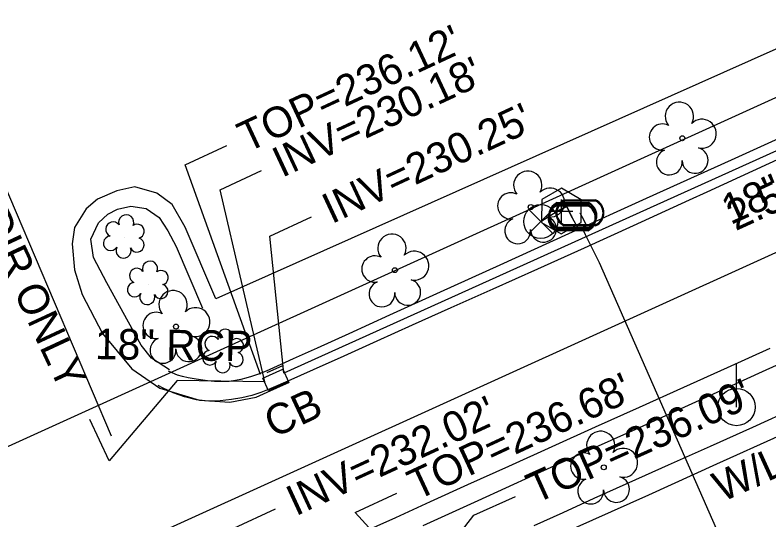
# Model space of a CAD drawing. Extents: x 2100323 to 2109811, y 740376 to 749755.
# Drawn here: x 2108144.9 to 2108243.7, y 746323.7 to 746389.9 of the extents above; entities that cross this region are included whole.
import ezdxf

# ---------------------------------------------------------------- set-up
doc = ezdxf.new("R2010")
doc.units = 0
for name, color, linetype in [('Exist Horizontal Alignment', 7, 'Continuous'), ('Exist Right of Way Easement Line', 7, 'Continuous'), ('Exist Right of Way Line', 7, 'Continuous'), ('Exist Roads Curbs', 7, 'Continuous'), ('Exist Roads EOP', 7, 'Continuous'), ('Exist Roads EOP Other', 7, 'Continuous'), ('Exist Roads EOP Text', 7, 'Continuous'), ('Exist Structure Minor Catch Basin', 7, 'Continuous'), ('Exist Structure Minor Catch Basin Text', 7, 'Continuous'), ('Exist Structure Minor Catch Basin Top Elevation', 7, 'Continuous'), ('Exist Structure Minor Pipes RCP 15 Inch Invert', 7, 'Continuous'), ('Exist Structure Minor Pipes RCP 15 Inch Leader', 7, 'Continuous'), ('Exist Structure Minor Pipes RCP 18 Inch', 7, 'Continuous'), ('Exist Structure Minor Pipes RCP 18 Inch Invert', 7, 'Continuous'), ('Exist Structure Minor Pipes RCP 18 Inch Leader', 7, 'Continuous'), ('Exist Structure Minor Pipes RCP 18 Inch Text', 7, 'Continuous'), ('Exist Structure Minor Storm Sewer Manhole Leader', 7, 'Continuous'), ('Exist Structure Minor Storm Sewer Manhole Text', 7, 'Continuous'), ('Exist Utilities Power Pole CELL', 7, 'Continuous'), ('Exist Utilities Power Pole Text', 7, 'Continuous'), ('Exist Utilities Power UG Cable SUE LOS B', 7, 'Continuous'), ('Exist Utilities Sanitary Sewer Clean-Out CELL', 7, 'Continuous'), ('Exist Utilities Water Meter CELL', 7, 'Continuous'), ('Exist Utilities Water UG Line SUE LOS B', 7, 'Continuous'), ('Exist Utilities Water Valve CELL', 7, 'Continuous'), ('Exist Vegetation Shrub CELL', 7, 'Continuous'), ('Exist Vegetation Tree CELL', 7, 'Continuous')]:
    doc.layers.add(name, color=color, linetype=linetype)

msp = doc.modelspace()

# ---------------------------------------------------------------- linework, layer by layer
at = {"layer": 'Exist Horizontal Alignment'}
msp.add_line((2108002.982, 746248.898), (2108706.385, 746568.746), dxfattribs=at)
at = {"layer": 'Exist Right of Way Easement Line'}
msp.add_line((2108157.586, 746334.674), (2108061.38, 746560.393), dxfattribs=at)
at = {"layer": 'Exist Right of Way Line'}
msp.add_line((2107671.674, 746118.57), (2108841.897, 746650.689), dxfattribs=at)
at = {"layer": 'Exist Roads Curbs'}
for points in [[(2108329.666, 746382.459), (2108321.23, 746378.645), (2108313.284, 746375.046), (2108305.914, 746371.696), (2108299.037, 746368.567), (2108292.569, 746365.629), (2108286.476, 746362.866), (2108280.55, 746360.185), (2108274.756, 746357.57), (2108268.767, 746354.863), (2108262.256, 746351.91), (2108255.371, 746348.777), (2108249.002, 746345.881), (2108243.3, 746343.291), (2108237.825, 746340.807), (2108232.137, 746338.231), (2108226.196, 746335.544), (2108219.766, 746332.632), (2108212.807, 746329.477), (2108205.58, 746326.198), (2108198.344, 746322.912)], [(2108250.771, 746376.326), (2108238.729, 746370.854), (2108227.614, 746365.803), (2108217.457, 746361.188), (2108208.448, 746357.094), (2108200.621, 746353.537), (2108194.007, 746350.53), (2108188.643, 746348.089), (2108184.497, 746346.199), (2108181.384, 746344.78), (2108179.272, 746343.82), (2108177.826, 746343.183), (2108176.708, 746342.736), (2108175.887, 746342.46), (2108175.168, 746342.243), (2108174.518, 746342.067), (2108173.828, 746341.934), (2108172.992, 746341.845), (2108172.029, 746341.804), (2108171.069, 746341.827), (2108170.134, 746341.915), (2108169.236, 746342.039), (2108168.391, 746342.166), (2108167.6, 746342.3), (2108166.874, 746342.463), (2108166.214, 746342.66), (2108165.505, 746342.946), (2108165.051, 746343.16)], [(2108212.961, 746322.929), (2108216.739, 746324.66), (2108220.782, 746326.513), (2108225.373, 746328.588), (2108230.56, 746330.902), (2108236.06, 746333.355), (2108241.591, 746335.847), (2108247.117, 746338.36), (2108252.437, 746340.773), (2108257.518, 746343.066), (2108262.59, 746345.358), (2108267.885, 746347.77), (2108273.316, 746350.257), (2108278.352, 746352.547), (2108282.904, 746354.596), (2108287.525, 746356.672), (2108292.764, 746359.045), (2108298.534, 746361.669), (2108304.318, 746364.278), (2108310.029, 746366.825), (2108315.795, 746369.408), (2108321.744, 746372.124), (2108327.865, 746374.957)], [(2108165.17, 746343.342), (2108162.786, 746344.901), (2108161.443, 746346.588), (2108156.968, 746354.747), (2108155.187, 746358.103), (2108154.854, 746360.472), (2108155.852, 746362.647), (2108157.105, 746363.762), (2108158.371, 746364.412), (2108160.099, 746364.812), (2108162.104, 746364.51), (2108163.795, 746363.314), (2108164.952, 746361.594), (2108166.017, 746359.533), (2108169.499, 746351.419)], [(2108179.973, 746343.863), (2108177.929, 746342.952)]]:
    msp.add_lwpolyline(points, dxfattribs=at)
at = {"layer": 'Exist Roads EOP'}
for points in [[(2108331.871, 746374.001), (2108316.955, 746367.243), (2108302.676, 746360.805), (2108289.772, 746354.993), (2108278.984, 746350.117), (2108270.074, 746346.071), (2108261.613, 746342.229), (2108253.364, 746338.486), (2108245.156, 746334.763), (2108236.818, 746330.977), (2108227.901, 746326.934), (2108215.709, 746321.462)], [(2108245.929, 746371.423), (2108235.579, 746366.654), (2108233.268, 746365.592), (2108225.916, 746362.234), (2108219.482, 746359.32), (2108213.385, 746356.573), (2108207.529, 746353.948), (2108202.015, 746351.478), (2108196.946, 746349.197), (2108192.306, 746347.1), (2108187.994, 746345.153), (2108183.994, 746343.351), (2108180.687, 746341.875), (2108178.453, 746340.904), (2108177.151, 746340.386), (2108175.93, 746339.996), (2108174.647, 746339.68), (2108173.279, 746339.444), (2108171.801, 746339.297), (2108170.23, 746339.255), (2108168.664, 746339.418), (2108167.117, 746339.804), (2108165.648, 746340.34), (2108164.312, 746340.951), (2108163.695, 746341.286)], [(2108189.929, 746321.787), (2108194.832, 746324.01), (2108199.368, 746326.075), (2108204.263, 746328.297), (2108209.636, 746330.731), (2108215.281, 746333.283), (2108220.993, 746335.86), (2108226.76, 746338.459), (2108232.527, 746341.067), (2108238.283, 746343.681), (2108243.844, 746346.209)], [(2108176.513, 746339.777), (2108177.964, 746340.409), (2108180.878, 746341.748)]]:
    msp.add_lwpolyline(points, dxfattribs=at)
at = {"layer": 'Exist Roads EOP Other'}
msp.add_lwpolyline([(2108307.704, 746413.948), (2108265.97, 746394.976), (2108171.243, 746352.65), (2108167.196, 746362.072), (2108165.528, 746365.021), (2108163.519, 746366.513), (2108160.617, 746367.359), (2108158.27, 746366.805), (2108155.743, 746365.739), (2108154.248, 746364.477), (2108152.723, 746362.003), (2108152.417, 746359.884), (2108152.705, 746356.464), (2108153.729, 746353.224), (2108156.366, 746348.136), (2108160.246, 746343.477), (2108163.899, 746340.959), (2108169.101, 746339.389), (2108173.055, 746339.123), (2108176.513, 746339.777)], dxfattribs=at)
at = {"layer": 'Exist Structure Minor Catch Basin'}
msp.add_lwpolyline([(2108177.378, 746342.255), (2108180.003, 746343.443), (2108180.757, 746341.778), (2108178.132, 746340.589)], close=True, dxfattribs=at)
at = {"layer": 'Exist Structure Minor Catch Basin Top Elevation'}
for points in [[(2108177.106, 746342.763), (2108167.227, 746370.236), (2108172.664, 746372.772)], [(2108198.53, 746315.882), (2108205.015, 746324.298), (2108210.485, 746326.764)]]:
    msp.add_lwpolyline(points, dxfattribs=at)
at = {"layer": 'Exist Structure Minor Pipes RCP 15 Inch Leader'}
msp.add_lwpolyline([(2108196.174, 746314.939), (2108173.596, 746322.593), (2108179.043, 746325.108)], dxfattribs=at)
at = {"layer": 'Exist Structure Minor Pipes RCP 18 Inch'}
for p, q in [((2108307.141, 746400.317), (2108180.132, 746342.937)), ((2108177.656, 746341.799), (2108166.148, 746341.97))]:
    msp.add_line(p, q, dxfattribs=at)
at = {"layer": 'Exist Structure Minor Pipes RCP 18 Inch Leader'}
for points in [[(2108177.656, 746341.799), (2108171.798, 746366.945), (2108177.236, 746369.481)], [(2108180.132, 746342.937), (2108178.309, 746360.872), (2108183.747, 746363.408)], [(2108166.148, 746341.97), (2108157.263, 746331.409), (2108154.727, 746336.847)]]:
    msp.add_lwpolyline(points, dxfattribs=at)
at = {"layer": 'Exist Structure Minor Storm Sewer Manhole Leader'}
msp.add_lwpolyline([(2108195.832, 746317.697), (2108189.494, 746324.632), (2108194.932, 746327.168)], dxfattribs=at)
at = {"layer": 'Exist Utilities Power Pole CELL'}
for q in [(2108239.446, 746344.103), (2108239.446, 746338.478)]:
    msp.add_line((2108239.446, 746338.478), q, dxfattribs=at)
msp.add_circle((2108239.446, 746338.478), 2.45, dxfattribs=at)
at = {"layer": 'Exist Utilities Power UG Cable SUE LOS B'}
msp.add_lwpolyline([(2108217.922, 746363.288), (2108217.46, 746364.215), (2108217.204, 746364.756), (2108215.956, 746364.153)], dxfattribs=at)
at = {"layer": 'Exist Utilities Sanitary Sewer Clean-Out CELL'}
msp.add_line((2108216.502, 746364.174), (2108216.502, 746364.174), dxfattribs=at)
msp.add_line((2108216.502, 746364.174), (2108216.502, 746364.174), dxfattribs=at)
msp.add_lwpolyline([(2108219.081, 746362.68), (2108219.086, 746365.66), (2108216.508, 746367.154), (2108213.924, 746365.669), (2108213.919, 746362.689), (2108216.497, 746361.194)], close=True, dxfattribs=at)
msp.add_lwpolyline([(2108219.081, 746362.68), (2108219.086, 746365.66), (2108216.508, 746367.154), (2108213.924, 746365.669), (2108213.919, 746362.689), (2108216.497, 746361.194)], close=True, dxfattribs=at)
msp.add_lwpolyline([(2108216.502, 746362.662), (2108216.502, 746365.687), (2108216.502, 746364.174), (2108214.99, 746364.174), (2108218.015, 746364.174)], dxfattribs=at)
msp.add_lwpolyline([(2108216.502, 746362.662), (2108216.502, 746365.687), (2108216.502, 746364.174), (2108214.99, 746364.174), (2108218.015, 746364.174)], dxfattribs=at)
at = {"layer": 'Exist Utilities Water Meter CELL'}
for p, q in [((2108218.938, 746363.932), (2108218.938, 746363.932)), ((2108217.922, 746363.288), (2108217.922, 746363.288)), ((2108218.003, 746363.591), (2108218.003, 746363.591))]:
    msp.add_line(p, q, dxfattribs=at)
for points in [[(2108215.884, 746364.988), (2108219.959, 746364.988)], [(2108215.884, 746364.85), (2108219.959, 746364.85)], [(2108215.965, 746365.291), (2108220.041, 746365.291)], [(2108215.965, 746365.154), (2108220.041, 746365.154)], [(2108216.9, 746365.632), (2108220.976, 746365.632)], [(2108216.9, 746365.494), (2108220.976, 746365.494)], [(2108220.041, 746362.029), (2108215.941, 746362.029)], [(2108220.041, 746361.891), (2108215.941, 746361.891)], [(2108220.976, 746362.369), (2108216.876, 746362.369)], [(2108220.976, 746362.232), (2108216.876, 746362.232)], [(2108219.959, 746361.725), (2108215.859, 746361.725)], [(2108219.959, 746361.588), (2108215.859, 746361.588)]]:
    msp.add_lwpolyline(points, dxfattribs=at)
for centre, radius, start, end in [((2108216.615, 746363.282), 1.855, 113.17804, 245.97939), ((2108216.696, 746363.586), 1.855, 113.17804, 245.97939), ((2108216.626, 746363.282), 1.735, 115.30093, 243.78236), ((2108216.707, 746363.585), 1.735, 115.30093, 243.78236), ((2108217.631, 746363.926), 1.855, 113.17804, 245.97939), ((2108217.642, 746363.926), 1.735, 115.30093, 243.78236), ((2108219.215, 746363.288), 1.856, 293.64832, 66.30838), ((2108219.227, 746363.288), 1.726, 295.12717, 64.87283), ((2108219.296, 746363.592), 1.856, 293.64832, 66.30838), ((2108219.308, 746363.591), 1.726, 295.12717, 64.87283), ((2108220.231, 746363.933), 1.856, 293.64832, 66.30838), ((2108220.243, 746363.932), 1.726, 295.12717, 64.87283)]:
    msp.add_arc(centre, radius, start, end, dxfattribs=at)
at = {"layer": 'Exist Utilities Water UG Line SUE LOS B'}
for points in [[(2108213.796, 746362.804), (2108215.956, 746364.153), (2108217.204, 746364.756), (2108217.922, 746363.288), (2108218.746, 746361.814), (2108219.307, 746361.751), (2108219.631, 746361.087), (2108221.46, 746357.448), (2108238.228, 746319.264)], [(2108218.938, 746363.932), (2108219.44, 746363), (2108219.755, 746362.316), (2108219.307, 746361.751)]]:
    msp.add_lwpolyline(points, dxfattribs=at)
at = {"layer": 'Exist Utilities Water Valve CELL'}
msp.add_lwpolyline([(2108215.371, 746364.379), (2108212.221, 746361.229), (2108213.796, 746362.804), (2108215.371, 746361.229), (2108212.221, 746364.379)], dxfattribs=at)
msp.add_circle((2108213.796, 746362.804), 2.227, dxfattribs=at)
at = {"layer": 'Exist Vegetation Shrub CELL'}
for p, q in [((2108159.264, 746360.655), (2108159.264, 746360.655)), ((2108162.389, 746354.575), (2108162.389, 746354.575)), ((2108172.248, 746345.646), (2108172.248, 746345.646))]:
    msp.add_line(p, q, dxfattribs=at)
for centre, radius, start, end in [((2108159.493, 746362.696), 0.99, 334.83907, 200.47174), ((2108157.782, 746361.782), 0.968, 35.89076, 245.42165), ((2108160.937, 746361.524), 0.929, 284.45672, 126.08612), ((2108157.464, 746359.951), 0.955, 95.10992, 327.95341), ((2108160.902, 746359.726), 0.937, 204.99133, 73.46012), ((2108159.136, 746358.972), 0.984, 151.27966, 21.38702), ((2108162.618, 746356.615), 0.99, 334.83907, 200.47174), ((2108160.906, 746355.701), 0.968, 35.89076, 245.42165), ((2108164.061, 746355.444), 0.929, 284.45672, 126.08612), ((2108160.589, 746353.87), 0.955, 95.10992, 327.95341), ((2108164.026, 746353.646), 0.937, 204.99133, 73.46012), ((2108162.261, 746352.891), 0.984, 151.27966, 21.38702), ((2108172.477, 746347.686), 0.99, 334.83907, 200.47174), ((2108170.766, 746346.772), 0.968, 35.89076, 245.42165), ((2108173.92, 746346.515), 0.929, 284.45672, 126.08612), ((2108170.448, 746344.941), 0.955, 95.10992, 327.95341), ((2108173.886, 746344.717), 0.937, 204.99133, 73.46012), ((2108172.12, 746343.962), 0.984, 151.27966, 21.38702)]:
    msp.add_arc(centre, radius, start, end, dxfattribs=at)
at = {"layer": 'Exist Vegetation Tree CELL'}
for p, q in [((2108232.354, 746373.724), (2108232.354, 746373.724)), ((2108212.488, 746364.698), (2108212.488, 746364.698)), ((2108194.693, 746356.422), (2108194.693, 746356.422)), ((2108166.015, 746349.024), (2108166.015, 746349.024)), ((2108222.052, 746330.572), (2108222.052, 746330.572))]:
    msp.add_line(p, q, dxfattribs=at)
for centre in [(2108232.354, 746373.724), (2108212.488, 746364.698), (2108194.693, 746356.422), (2108166.015, 746349.024), (2108222.052, 746330.572)]:
    msp.add_circle(centre, 0.326, dxfattribs=at)
for centre, radius, start, end in [((2108231.969, 746376.597), 1.856, 330.16508, 219.71335), ((2108234.903, 746374.312), 1.899, 257.1011, 134.19993), ((2108229.748, 746373.877), 1.727, 62.66361, 279.3457), ((2108230.65, 746370.603), 1.689, 111.56708, 6.23104), ((2108234.027, 746370.824), 1.698, 181.28216, 74.55999), ((2108212.103, 746367.571), 1.856, 330.16508, 219.71335), ((2108215.036, 746365.286), 1.899, 257.1011, 134.19993), ((2108209.882, 746364.851), 1.727, 62.66361, 279.3457), ((2108210.783, 746361.577), 1.689, 111.56708, 6.23104), ((2108214.16, 746361.798), 1.698, 181.28216, 74.55999), ((2108194.308, 746359.295), 1.856, 330.16508, 219.71335), ((2108197.242, 746357.01), 1.899, 257.1011, 134.19993), ((2108192.088, 746356.575), 1.727, 62.66361, 279.3457), ((2108196.366, 746353.522), 1.698, 181.28216, 74.55999), ((2108192.989, 746353.301), 1.689, 111.56708, 6.23104), ((2108165.63, 746351.897), 1.856, 330.16508, 219.71335), ((2108168.564, 746349.612), 1.899, 257.1011, 134.19993), ((2108163.41, 746349.177), 1.727, 62.66361, 279.3457), ((2108164.311, 746345.903), 1.689, 111.56708, 6.23104), ((2108167.688, 746346.124), 1.698, 181.28216, 74.55999), ((2108221.667, 746333.446), 1.856, 330.16508, 219.71335), ((2108219.447, 746330.726), 1.727, 62.66361, 279.3457), ((2108224.601, 746331.161), 1.899, 257.1011, 134.19993), ((2108223.725, 746327.673), 1.698, 181.28216, 74.55999), ((2108220.348, 746327.452), 1.689, 111.56708, 6.23104)]:
    msp.add_arc(centre, radius, start, end, dxfattribs=at)

# ---------------------------------------------------------------- texts
at = {"layer": 'Exist Roads EOP Text'}
msp.add_text("2.5' C&G", height=4, rotation=24.67461, dxfattribs=at).set_placement((2108239.327, 746361.527))
at = {"layer": 'Exist Structure Minor Catch Basin Text'}
msp.add_text('CB', height=4, rotation=25, dxfattribs=at).set_placement((2108178.805, 746334.361))
at = {"layer": 'Exist Structure Minor Catch Basin Top Elevation'}
for s, rotation, p in [("TOP=236.12'", 25, (2108175.322, 746371.805)), ("TOP=236.09'", 24.2743, (2108213.13, 746325.763))]:
    msp.add_text(s, height=4, rotation=rotation, dxfattribs=at).set_placement(p)
at = {"layer": 'Exist Structure Minor Pipes RCP 15 Inch Invert'}
msp.add_text("INV=232.02'", height=4, rotation=24.77887, dxfattribs=at).set_placement((2108181.698, 746324.131))
at = {"layer": 'Exist Structure Minor Pipes RCP 18 Inch Invert'}
for s, rotation, p in [("INV=230.18'", 25, (2108179.894, 746368.513)), ("INV=230.25'", 25, (2108186.404, 746362.441)), ('DIR ONLY', 295, (2108140.17, 746363.333))]:
    msp.add_text(s, height=4, rotation=rotation, dxfattribs=at).set_placement(p)
at = {"layer": 'Exist Structure Minor Pipes RCP 18 Inch Text'}
for rotation, p in [(24.3126, (2108238.661, 746362.32)), (359.14765, (2108155.366, 746344.765))]:
    msp.add_text('18" RCP', height=4, rotation=rotation, dxfattribs=at).set_placement(p)
at = {"layer": 'Exist Structure Minor Storm Sewer Manhole Text'}
msp.add_text("TOP=236.68'", height=4, rotation=25, dxfattribs=at).set_placement((2108197.59, 746326.2))
at = {"layer": 'Exist Utilities Power Pole Text'}
msp.add_text('W/LT', height=4, rotation=24.39442, dxfattribs=at).set_placement((2108237.542, 746325.951))

doc.saveas('drawing.dxf')
